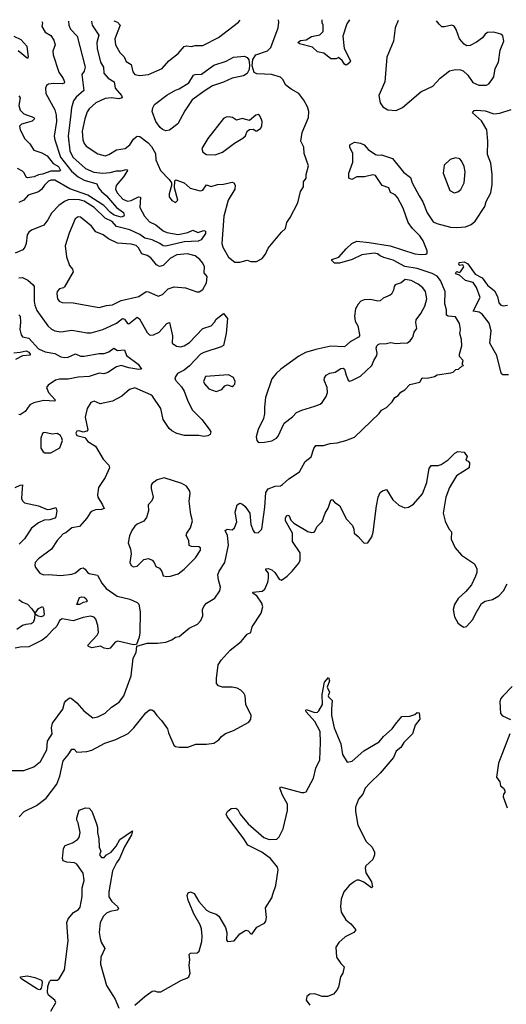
# Model space of a CAD drawing. Extents: x 1468344 to 1613994, y 525695 to 643861.
# Tile 419 of 427: x 1596461 to 1600407, y 632711 to 640700. Entities that reach past the tile are written whole.
import ezdxf

# ---------------------------------------------------------------- set-up
doc = ezdxf.new("R2010")
doc.units = 0

msp = doc.modelspace()

# ---------------------------------------------------------------- linework, layer by layer
at = {"layer": '0CON10XD'}
for points in [[(1597043.4, 640688.2), (1597048.9, 640655), (1597102, 640575), (1597087.5, 640515), (1597088.4, 640465), (1597115.3, 640355), (1597141.1, 640315), (1597143.8, 640265), (1597178.6, 640225), (1597226.9, 640196.9), (1597234.4, 640145), (1597285.6, 640085), (1597293.3, 640065), (1597265, 640057.8), (1597205, 640065.4), (1597155, 640059.2), (1597080, 640025), (1597025, 639977.1), (1597008.9, 639951.1), (1596989.6, 639895), (1596967.5, 639795), (1596973.1, 639725), (1596983.5, 639695), (1597000.8, 639675), (1597095, 639610.8), (1597155, 639594.5), (1597184.7, 639605.3), (1597245, 639644.4), (1597316.2, 639655), (1597355, 639684.3), (1597385, 639730), (1597405, 639749.4), (1597415, 639755.6), (1597435, 639751.9), (1597502.1, 639702.1), (1597530.6, 639670.6), (1597561.4, 639615), (1597565, 639562.5), (1597603.8, 639475), (1597674, 639404), (1597692.5, 639375), (1597692.5, 639355), (1597673.6, 639286.4), (1597673.6, 639263.6), (1597695, 639232.5), (1597725, 639217.5), (1597742.5, 639235), (1597717.5, 639335), (1597718.3, 639391.7), (1597728.3, 639401.7), (1597795, 639376), (1597843, 639333), (1597925, 639311.4), (1597945, 639317.5), (1597975, 639360.6), (1598015, 639347.8), (1598065, 639362.2), (1598115, 639364.4), (1598185, 639380.6), (1598196.5, 639376.5), (1598207.2, 639357.2), (1598204.5, 639325), (1598152.2, 639235), (1598115.6, 639105), (1598100, 638885), (1598107.5, 638855), (1598155, 638773.8), (1598205, 638731.9), (1598245, 638732.9), (1598305, 638748), (1598335, 638736.7), (1598380.7, 638739.3), (1598428.3, 638761.7), (1598455, 638797.5), (1598475, 638846.7), (1598584.2, 638975), (1598616.7, 639005), (1598627.1, 639055), (1598655.5, 639094.5), (1598717.8, 639215), (1598739.2, 639305), (1598761.2, 639345), (1598763.3, 639385), (1598783.3, 639415), (1598783.3, 639445), (1598804, 639515), (1598769.2, 639615), (1598764.3, 639665), (1598741.9, 639715), (1598752.2, 639785), (1598801.9, 639905), (1598804.4, 639955), (1598793.6, 639993.6), (1598765, 640046.2), (1598725, 640102), (1598661.2, 640135), (1598618.8, 640168.8), (1598594, 640215), (1598575, 640234), (1598502.5, 640255), (1598445, 640257.5), (1598385, 640259.5), (1598361.8, 640271.8), (1598346.4, 640325), (1598352.6, 640377.4), (1598375, 640413.8), (1598471.5, 640448.5), (1598496.4, 640475), (1598556.1, 640635), (1598561.2, 640678.8), (1598558.8, 640699.7)], [(1597225.4, 640689.6), (1597255, 640680.9), (1597275.5, 640655), (1597232.2, 640545), (1597236.9, 640495), (1597272.9, 640435), (1597307.4, 640397.4), (1597325, 640360.6), (1597365.8, 640335.8), (1597377.6, 640277.6), (1597393.8, 640255), (1597435, 640245.8), (1597505, 640254.2), (1597616.2, 640305), (1597670, 640365), (1597745, 640424.4), (1597795, 640481.9), (1597815, 640488.1), (1597853, 640483), (1597885, 640490.8), (1597945, 640490.8), (1598072, 640555), (1598235, 640680), (1598248.3, 640697.3)], [(1599134.6, 640697.8), (1599114.2, 640665.8), (1599082.5, 640565), (1599091.1, 640465), (1599143.3, 640365), (1599137.7, 640352.3), (1599115, 640333.3), (1599105, 640331.2), (1599095, 640338.8), (1599075, 640368.8), (1599045, 640392.5), (1599026.4, 640383.6), (1598985, 640381.2), (1598927, 640427), (1598875, 640438.6), (1598835, 640475.8), (1598730, 640505), (1598717.5, 640515), (1598737.7, 640532.3), (1598785, 640537.1), (1598827.6, 640562.4), (1598894.1, 640575.9), (1598922.9, 640605), (1598921.2, 640655), (1598914, 640675), (1598913.8, 640699.9)], [(1599529.6, 640694.1), (1599506, 640635), (1599491.4, 640525), (1599437.5, 640395), (1599422.2, 640195), (1599373.1, 640085), (1599382.9, 640025), (1599405, 639994.2), (1599445, 639969.2), (1599515, 639964), (1599565, 639987.5), (1599713.3, 640115), (1599810.5, 640159.5), (1599870, 640225), (1599946.1, 640283.9), (1599995, 640296.2), (1600035, 640293.8), (1600055.9, 640285.9), (1600095, 640250), (1600135, 640191.2), (1600185, 640168), (1600245, 640167.5), (1600265, 640180), (1600285, 640203.8), (1600305, 640237.5), (1600317.1, 640305), (1600344.3, 640355), (1600357.3, 640452.7), (1600386, 640525), (1600378.3, 640568.3), (1600361.7, 640581.7), (1600305, 640598.8), (1600255, 640595.8), (1600235, 640581.2), (1600215, 640553.8), (1600165, 640518), (1600115, 640490), (1600088, 640488), (1600065, 640500), (1600028, 640545), (1600001.4, 640621.4), (1599985, 640646.7), (1599965, 640656.2), (1599905, 640641.2), (1599885, 640643.3), (1599862.7, 640662.7), (1599840.2, 640691.2)], [(1596856.7, 640686.8), (1596859.2, 640655), (1596873.4, 640623.4), (1596928.1, 640565), (1596992.9, 640315), (1596985, 640282.9), (1596965.5, 640254.5), (1596980.7, 640125), (1596918.4, 640071.6), (1596897.6, 640042.4), (1596880.9, 639985), (1596877.2, 639932.8), (1596855.3, 639754.7), (1596867.4, 639635), (1596893.3, 639585), (1596993.7, 639493.7), (1597063.6, 639463.6), (1597135, 639455.7), (1597195, 639461.2), (1597245, 639474), (1597285, 639473.8), (1597325, 639485.4), (1597332, 639482), (1597334.2, 639475), (1597304.1, 639425), (1597243.3, 639355), (1597238.7, 639325), (1597251.3, 639295), (1597296.5, 639245), (1597335, 639227.3), (1597365, 639233.7), (1597425, 639261.6), (1597439.8, 639259.8), (1597434.1, 639175), (1597472.7, 639105), (1597515, 639059.1), (1597565.6, 639035.6), (1597625, 638986.8), (1597653.2, 638973.2), (1597745, 638957.2), (1597825, 638972.5), (1597865, 638992.2), (1597905, 638973.5), (1597955, 638990), (1597967.5, 638985), (1597968.5, 638965), (1597931.5, 638915), (1597908.1, 638901.9), (1597795, 638898), (1597645, 638863.3), (1597625.2, 638865.2), (1597598.2, 638885), (1597535, 638913.4), (1597477.1, 638927.1), (1597435.8, 638955.8), (1597355, 638994), (1597245, 639022.4), (1597211.5, 639061.5), (1597155, 639090), (1597065, 639176.3), (1596985, 639228.1), (1596945, 639239.4), (1596898.2, 639241.8), (1596855, 639238.1), (1596825, 639225.4), (1596778.9, 639191.1), (1596718.7, 639131.3), (1596690.8, 639075), (1596657.4, 639032.6), (1596556.6, 638993.4), (1596534.2, 638975), (1596523.1, 638955), (1596513.1, 638885), (1596501.9, 638855), (1596486.2, 638833.8), (1596425, 638805.8)], [(1596639.9, 640685.2), (1596645.7, 640675), (1596641.2, 640645), (1596669.1, 640599.1), (1596715, 640570.6), (1596738.5, 640535), (1596748, 640495), (1596730.8, 640445), (1596732.9, 640415), (1596778.5, 640275), (1596814.1, 640224.1), (1596825.4, 640195), (1596820.8, 640185), (1596805, 640178.8), (1596735, 640181.5), (1596694.5, 640175.5), (1596680, 640165), (1596671.4, 640145), (1596672.4, 640102.4), (1596745, 639967.5), (1596756.7, 639925), (1596758.7, 639875), (1596740.8, 639755), (1596745, 639723.8), (1596792.4, 639585), (1596880.5, 639470.5), (1596935.3, 639425), (1596985, 639397.5), (1597087.9, 639367.9), (1597101.1, 639335), (1597125.3, 639305), (1597165, 639270.7), (1597245, 639175.8), (1597302.5, 639135), (1597309.5, 639115), (1597304.6, 639105), (1597285, 639096.5), (1597226.7, 639115), (1597196.7, 639135), (1597143.5, 639193.5), (1597015, 639277.5), (1596867.9, 639327.9), (1596745, 639396.6), (1596715, 639397.2), (1596695, 639388.5), (1596662.1, 639357.9), (1596637.2, 639322.8), (1596615, 639302.7), (1596528.8, 639275), (1596494, 639235), (1596455, 639217.8)], [(1596415, 640567), (1596469.3, 640539.3), (1596520, 640485), (1596529.4, 640395), (1596525, 640386.2), (1596448.6, 640448.6)], [(1597645, 639799.2), (1597619.1, 639809.1), (1597600, 639825), (1597565, 639873.3), (1597536.7, 639955), (1597540, 639985), (1597555, 640010.8), (1597655, 640088.6), (1597725, 640127.8), (1597755, 640138.1), (1597832.2, 640187.8), (1597870.6, 640249.4), (1597885, 640255.5), (1597935, 640258.1), (1598035, 640330.5), (1598135.4, 640364.6), (1598195, 640396.9), (1598283.7, 640403.7), (1598305, 640394.4), (1598318.2, 640375), (1598325.6, 640334.4), (1598322.7, 640295), (1598306.6, 640263.4), (1598275, 640245.3), (1598185, 640226.2), (1598115, 640193.6), (1598025, 640164.5), (1597964.6, 640125.4), (1597860.7, 640049.3), (1597799.6, 639960.4), (1597743.1, 639855), (1597675, 639804), (1597645, 639799.2)], [(1596455, 640081.9), (1596465.4, 640065), (1596454.6, 640004.6), (1596463.8, 639965), (1596495.6, 639935.6), (1596575.4, 639905.4), (1596582, 639895), (1596563.5, 639876.5), (1596525, 639865.4), (1596475, 639853.3), (1596458.9, 639835), (1596466.2, 639805), (1596502.8, 639732.8), (1596543.6, 639693.6), (1596575, 639642.5), (1596640.6, 639620.6), (1596685, 639594.1), (1596733.4, 639533.4), (1596775, 639509.1), (1596791.9, 639475), (1596785, 639470.4), (1596715, 639471.6), (1596645, 639446.2), (1596615, 639441.7), (1596579.2, 639425), (1596525, 639416.2), (1596513.4, 639423.4), (1596498.3, 639458.3), (1596485, 639472.1), (1596443.5, 639493.5)], [(1598045, 639603.8), (1598105, 639626.2), (1598202.4, 639697.6), (1598270.6, 639739.4), (1598291.1, 639758.9), (1598306.2, 639795), (1598325, 639810), (1598353, 639813), (1598375, 639797.5), (1598385, 639797.5), (1598413.3, 639816.7), (1598423.3, 639835), (1598426.1, 639873.9), (1598419.5, 639899.5), (1598405, 639922.5), (1598395, 639930), (1598375, 639926.2), (1598325, 639883.3), (1598265, 639898.6), (1598220, 639885), (1598186.9, 639906.9), (1598155, 639912.9), (1598135, 639910), (1598115, 639898), (1597987.5, 639735), (1597938.8, 639655), (1597946.7, 639625), (1597975, 639606.2), (1598045, 639603.8)], [(1599610.8, 639055), (1599569.5, 639169.5), (1599525, 639258.5), (1599505, 639277.9), (1599466.8, 639296.8), (1599454.3, 639335), (1599400, 639355), (1599345, 639435.6), (1599325, 639441.1), (1599255.8, 639425.8), (1599194.1, 639425.9), (1599155, 639402.5), (1599130, 639415), (1599130, 639455), (1599161.2, 639545), (1599161.2, 639615), (1599138, 639665), (1599137.5, 639685), (1599175, 639706.7), (1599225, 639697.5), (1599255, 639683.3), (1599287, 639647), (1599347.5, 639605), (1599365, 639600), (1599395, 639603.8), (1599485, 639573.8), (1599573.3, 639463.3), (1599628.7, 639418.7), (1599644.6, 639375), (1599699.8, 639269.8), (1599730.9, 639220.9), (1599765, 639134.2), (1599801.8, 639075), (1599815, 639060.5), (1599844, 639045), (1599955, 639015.6), (1600005, 639013.1), (1600075, 639018), (1600121.2, 639038.8), (1600155.5, 639064.5), (1600231.9, 639185), (1600244.6, 639225.4), (1600280.6, 639295), (1600293.2, 639363.2), (1600293.5, 639445), (1600282.5, 639535), (1600254.5, 639605), (1600256.7, 639715), (1600247.9, 639805), (1600205, 639879.4), (1600132.5, 639945), (1600145.9, 639964.1), (1600165, 639967.1), (1600235, 639960), (1600305, 639936.4), (1600355, 639941.5), (1600445, 639972.5)], [(1599985, 639296.2), (1600015, 639303.8), (1600037.9, 639322.1), (1600065.8, 639375), (1600072.5, 639465), (1600065, 639507.5), (1600044.1, 639554.1), (1600030.7, 639570.7), (1599995, 639580), (1599952.5, 639565), (1599901.7, 639518.3), (1599896, 639455), (1599950, 639315), (1599985, 639296.2)], [(1597105, 638364.4), (1597165, 638380.9), (1597215, 638386.7), (1597285, 638421.3), (1597426.2, 638455), (1597486.7, 638493.3), (1597505, 638492.3), (1597585, 638455.6), (1597619.1, 638470.9), (1597664.5, 638515.5), (1597715, 638532.9), (1597805.6, 638525.6), (1597898.3, 638491.7), (1597917.3, 638492.7), (1597945, 638510), (1597976.2, 638565), (1597982.5, 638615), (1597955.9, 638645.9), (1597958.6, 638695), (1597945.6, 638725), (1597922, 638755), (1597883.8, 638785), (1597821.1, 638801.1), (1597735, 638791.1), (1597683.3, 638765), (1597625, 638704.4), (1597595, 638696.5), (1597570.8, 638710.8), (1597525, 638768.9), (1597496, 638786), (1597451.1, 638801.1), (1597425, 638848.1), (1597405, 638866.9), (1597365, 638879.2), (1597255, 638885.6), (1597182, 638922), (1597138.8, 638955), (1597078.3, 638978.3), (1597044.4, 639025), (1596955, 639098.6), (1596935, 639101.4), (1596911.9, 639085), (1596861.7, 638968.3), (1596828.8, 638865), (1596840.6, 638775), (1596866.2, 638705), (1596888.8, 638675), (1596893.8, 638655), (1596825, 638533.3), (1596815.6, 638524.4), (1596783.3, 638515), (1596766, 638495), (1596762, 638475), (1596768, 638435), (1596782, 638415), (1596805, 638405.7), (1596895, 638402.5), (1597105, 638364.4)], [(1596365, 634609.2), (1596495, 634608.6), (1596575, 634638), (1596629.1, 634680.9), (1596681.1, 634775), (1596688.1, 634845), (1596724.2, 634905), (1596718.1, 634955), (1596728.3, 634991.7), (1596812.2, 635105), (1596825, 635157.5), (1596835, 635173.3), (1596865, 635196.7), (1596877.5, 635195), (1596925, 635158), (1596981.3, 635091.3), (1597055, 635034.4), (1597095, 635043.3), (1597155, 635073.1), (1597205, 635123.3), (1597268.5, 635161.5), (1597304.7, 635215.3), (1597365.4, 635375), (1597381.3, 635518.7), (1597405.8, 635565), (1597411.7, 635618.3), (1597495, 635641.2), (1597578.3, 635641.7), (1597645, 635650), (1597695, 635668.8), (1597725, 635691.2), (1597755, 635696.7), (1597835, 635764), (1597903.3, 635795), (1597928.8, 635825), (1597947, 635863), (1597944, 635915), (1597956.8, 635943.2), (1597976.2, 635965), (1598044.4, 636005.6), (1598085, 636066.7), (1598089.4, 636095), (1598072.1, 636155), (1598068.8, 636195), (1598078.2, 636225), (1598123.8, 636296.2), (1598153.3, 636436.7), (1598146, 636516), (1598126.7, 636555), (1598144.2, 636565.8), (1598185, 636562), (1598204.2, 636575.8), (1598221.4, 636625), (1598208.5, 636705), (1598225.6, 636765), (1598245, 636776.2), (1598268.5, 636768.5), (1598290.2, 636750.2), (1598314.4, 636714.4), (1598326, 636695), (1598335.8, 636605), (1598354.2, 636555), (1598365, 636540), (1598395, 636536.7), (1598425.8, 636565), (1598450, 636745), (1598458.2, 636865), (1598476.4, 636893.6), (1598533.7, 636916.3), (1598575, 636919.2), (1598592.2, 636927.8), (1598644.4, 636975.6), (1598729.7, 637030.3), (1598776.2, 637115), (1598825.5, 637154.5), (1598845, 637220), (1598863.3, 637245), (1598925.9, 637244.1), (1598978.8, 637261.2), (1599035, 637268), (1599105, 637286.2), (1599176.9, 637313.1), (1599376.7, 637505), (1599395, 637532.5), (1599435.9, 637554.1), (1599481.7, 637598.3), (1599503.3, 637635), (1599530.5, 637649.5), (1599541.2, 637665), (1599552.1, 637677.9), (1599584.2, 637695.8), (1599625, 637741.2), (1599705, 637760), (1599725, 637793.3), (1599765, 637791.2), (1599823.9, 637806.1), (1599845, 637818.8), (1599956.4, 637833.6), (1599975, 637840), (1599998.3, 637861.7), (1600020, 637865), (1600045, 637890), (1600060, 637895), (1600050, 637905), (1600056.7, 637935), (1600026.4, 637966.4), (1600026.2, 637985), (1600045.8, 638055), (1600044, 638105), (1600030, 638155), (1600036, 638185), (1600026.2, 638235), (1599995, 638290), (1599935.6, 638295.6), (1599922.1, 638302.1), (1599922.2, 638345), (1599909.5, 638395), (1599911.4, 638495), (1599873.5, 638585), (1599845, 638618.9), (1599805, 638640.8), (1599685, 638680.7), (1599585, 638697.6), (1599489.4, 638749.4), (1599415, 638770.4), (1599383.5, 638783.5), (1599361.2, 638801.2), (1599335, 638806.5), (1599235, 638791.1), (1599156.7, 638755), (1599055, 638724.4), (1599015, 638725.8), (1598993.3, 638745), (1598992.5, 638755), (1599048, 638772), (1599108.3, 638841.7), (1599155, 638884.2), (1599195, 638901.9), (1599295, 638893.3), (1599465, 638864.3), (1599665, 638799.3), (1599716, 638794), (1599755, 638797.8), (1599764.5, 638805.5), (1599765.4, 638825), (1599733.3, 638905), (1599706.5, 638945), (1599646.9, 639006.9), (1599610.8, 639055)], [(1600425, 637817.5), (1600378.3, 637818.3), (1600367, 637827), (1600362, 637842), (1600330, 637975), (1600273.1, 638075), (1600284.2, 638175), (1600266.8, 638236.8), (1600210.3, 638310.3), (1600185.8, 638325.8), (1600137.5, 638335), (1600196.2, 638445), (1600166.2, 638526.2), (1600137.1, 638567.1), (1600075, 638583.8), (1600027.3, 638627.3), (1600002.5, 638635), (1599994.2, 638645), (1600005, 638657.5), (1600025, 638647.5), (1600035, 638653.3), (1600062.5, 638695), (1600055, 638710), (1600030, 638705), (1600022.5, 638715), (1600025, 638730), (1600065, 638736), (1600095, 638720), (1600154, 638635), (1600210.6, 638605), (1600255, 638545.8), (1600311.3, 638501.3), (1600336.2, 638455), (1600345, 638402.5), (1600362.5, 638385), (1600385, 638377.5), (1600416.7, 638383.3)], [(1596455, 638605.8), (1596485, 638608.1), (1596526.4, 638586.4), (1596569.7, 638549.7), (1596578.9, 638535), (1596579.6, 638415), (1596584, 638384), (1596600.5, 638340.5), (1596688.9, 638215), (1596718.2, 638188.2), (1596746.3, 638176.3), (1596795, 638168.5), (1596885, 638181.1), (1597009.3, 638159.3), (1597040.7, 638159.3), (1597135, 638185.5), (1597195, 638212.1), (1597245, 638236.9), (1597295, 638275.5), (1597310.4, 638270.4), (1597335, 638235.8), (1597345, 638232.5), (1597415, 638285.6), (1597432.4, 638272.4), (1597495, 638162), (1597513.4, 638143.4), (1597525, 638140.8), (1597545, 638143.1), (1597592.5, 638165), (1597655, 638234.3), (1597675, 638243.3), (1597699.4, 638135), (1597698.8, 638075), (1597732.4, 638052.4), (1597765, 638046.9), (1597795, 638053.1), (1597839.1, 638080.9), (1597946.9, 638193.1), (1598015, 638216.5), (1598040.4, 638245), (1598055, 638268.9), (1598115, 638316.7), (1598147.5, 638275), (1598134.4, 638155), (1598112.6, 638057.4), (1598093.8, 638045), (1597955, 638000), (1597926.5, 637985), (1597838.5, 637891.5), (1597795, 637857.3), (1597740.3, 637829.7), (1597720, 637795), (1597723.3, 637775), (1597772.4, 637722.4), (1597795.5, 637685), (1597822.1, 637612.1), (1597860.6, 637535), (1597937.1, 637455), (1597997.3, 637377.3), (1598010, 637355), (1598006.7, 637335), (1597985.7, 637324.3), (1597955, 637319.4), (1597914.4, 637325.6), (1597797, 637327), (1597735, 637342.1), (1597695, 637364.4), (1597672.4, 637382.4), (1597624.4, 637455), (1597606.5, 637545), (1597539.1, 637645), (1597525, 637657.1), (1597395, 637712.9), (1597350.3, 637699.7), (1597289.2, 637645), (1597215, 637604.4), (1597115, 637584.3), (1597065, 637603.8), (1597037, 637593), (1597008.8, 637545), (1596993.5, 637475), (1597015, 637372.5), (1597005, 637361.2), (1596975.9, 637354.1), (1596943.6, 637363.6), (1596925, 637361.2), (1596916.7, 637345), (1596925, 637327.5), (1596988.8, 637308.8), (1597015, 637276.7), (1597075, 637238.8), (1597138.8, 637135), (1597185, 637086.7), (1597190, 637065), (1597154.6, 636985.4), (1597100.8, 636905), (1597092, 636845), (1597094.2, 636825), (1597133.5, 636765), (1597145.8, 636734.2), (1597125, 636726.9), (1597075, 636724.4), (1597047.9, 636712.1), (1597032.1, 636697.9), (1597005.7, 636655), (1596945, 636589.2), (1596883.8, 636576.2), (1596835, 636536.2), (1596812.7, 636527.3), (1596765.8, 636475), (1596719.4, 636405), (1596615, 636326.9), (1596588.1, 636295), (1596582.9, 636275), (1596589.2, 636255), (1596625, 636208), (1596655, 636195.7), (1596695, 636199.2), (1596795, 636190.4), (1596885, 636200.4), (1596915, 636211.9), (1596955, 636247.5), (1596975, 636251.4), (1596992.2, 636242.2), (1597012, 636215), (1597025, 636207.5), (1597093.4, 636193.4), (1597128.3, 636128.3), (1597161.9, 636085), (1597252.8, 636022.8), (1597355, 635998.6), (1597415, 635971.2), (1597427.9, 635957.9), (1597437.1, 635895), (1597436, 635725), (1597431.2, 635688.8), (1597408.3, 635631.7), (1597385, 635627.5), (1597258.3, 635658.3), (1597235, 635650), (1597195, 635602), (1597175, 635596.2), (1597145, 635600), (1597115.8, 635615.8), (1597045, 635604.2), (1597020, 635615), (1597013.3, 635625), (1597090, 635705), (1597101.2, 635728.8), (1597096.2, 635785), (1597077.9, 635835), (1597065, 635851.5), (1597035, 635860.4), (1596975, 635849.7), (1596895, 635823.8), (1596805, 635839.5), (1596783.5, 635825), (1596761.3, 635778.7), (1596723.3, 635745), (1596678, 635692), (1596644, 635666), (1596535, 635611.9), (1596465, 635609.5), (1596425, 635601.1)], [(1598405, 637268.8), (1598445, 637272.9), (1598505, 637282), (1598543.8, 637305), (1598557.9, 637322.1), (1598605.6, 637425), (1598672.9, 637477.1), (1598706.4, 637513.6), (1598747.6, 637532.4), (1598855, 637562.9), (1598898.3, 637581.7), (1598914, 637595), (1598946.4, 637643.6), (1598955.8, 637675), (1598954.2, 637715), (1598929.4, 637775), (1598931.4, 637795), (1598945, 637817.1), (1598975, 637831.4), (1599018.7, 637841.3), (1599065, 637868.8), (1599085, 637873.3), (1599095.7, 637865.7), (1599107.5, 637815), (1599125.7, 637775.7), (1599135, 637766.2), (1599155, 637771.5), (1599223.3, 637806.7), (1599316, 637895), (1599331.4, 637935), (1599357.5, 637975), (1599360, 637995), (1599351.2, 638035), (1599356.4, 638053.6), (1599367.5, 638065), (1599378.8, 638071.2), (1599435, 638072), (1599468.3, 638081.7), (1599513, 638073), (1599545, 638074.5), (1599605, 638077.5), (1599627, 638093), (1599650, 638125), (1599660.8, 638165), (1599681.4, 638195), (1599673.9, 638243.9), (1599677.3, 638265), (1599713.1, 638315), (1599745.5, 638375), (1599761.8, 638435), (1599750.6, 638495), (1599730, 638525), (1599693.5, 638553.5), (1599635, 638582.9), (1599587.8, 638592.2), (1599555, 638564.4), (1599505, 638547.5), (1599497.1, 638535), (1599492.9, 638505), (1599475, 638473.8), (1599465, 638464.2), (1599408.8, 638441.2), (1599385, 638420), (1599365, 638416.2), (1599305, 638428.8), (1599255, 638426.7), (1599227.5, 638415), (1599205, 638392.5), (1599183.8, 638355), (1599176.2, 638295), (1599182, 638255), (1599202, 638215), (1599216.2, 638145), (1599216.7, 638135), (1599207.5, 638125), (1599140, 638085), (1599093.9, 638046.1), (1598985, 638050.5), (1598862.5, 638025), (1598779.1, 638000.9), (1598725, 637970.8), (1598577.5, 637865), (1598539.5, 637830.5), (1598505.8, 637785), (1598454.3, 637635), (1598445.6, 637555), (1598446.8, 637503.2), (1598439.4, 637465), (1598394.4, 637375), (1598378.6, 637315), (1598384.4, 637284.4), (1598395, 637273.3), (1598405, 637268.8)], [(1596455, 638305.7), (1596464.5, 638294.5), (1596467.7, 638245), (1596461.9, 638185), (1596473.5, 638143.5), (1596485, 638128.1), (1596536.5, 638116.5), (1596615, 638030.3), (1596668.8, 638005), (1596745, 637990.9), (1596795, 637964.4), (1596825, 637959.5), (1596855, 637962.7), (1596915, 637990), (1596955, 637970.4), (1596985, 637970), (1597105, 637991.8), (1597145, 637992.3), (1597185, 638006.2), (1597225, 638034.2), (1597255, 638014.6), (1597310.5, 638020.5), (1597327.8, 637975), (1597420.8, 637905), (1597450, 637865), (1597427.7, 637862.3), (1597345, 637875.2), (1597285, 637894.8), (1597247.4, 637882.6), (1597175, 637836.7), (1597142.7, 637827.3), (1597105, 637830.9), (1597025, 637804.3), (1596935, 637798.6), (1596855, 637783.6), (1596785, 637784.1), (1596752.5, 637775), (1596691.2, 637735), (1596677.5, 637715), (1596695.6, 637675), (1596748.1, 637615), (1596746.7, 637605), (1596655, 637610.8), (1596575, 637592), (1596544.8, 637575.2), (1596505, 637520.5), (1596465, 637494.4), (1596455, 637497.1)], [(1596415, 637996.2), (1596465, 638001.8), (1596515, 638012), (1596535, 638001.2), (1596546.2, 637985), (1596545, 637977.5), (1596485, 637971.4), (1596427.1, 637942.9)], [(1598055, 637684.3), (1598100.5, 637699.5), (1598125, 637730), (1598145, 637736.7), (1598185, 637723.3), (1598195, 637731.2), (1598205, 637743.3), (1598208.6, 637765), (1598195, 637796.7), (1598155, 637818), (1597968.8, 637805), (1597952.5, 637765), (1597960, 637745), (1597995, 637704.2), (1598055, 637684.3)], [(1596715, 637184.4), (1596788, 637225), (1596808.8, 637285), (1596803.8, 637305), (1596793.3, 637325), (1596765, 637341.2), (1596725, 637336.7), (1596665, 637351.2), (1596655, 637348.8), (1596645, 637342.5), (1596632, 637305), (1596632.7, 637222.7), (1596651.2, 637195), (1596665, 637185.8), (1596715, 637184.4)], [(1599775, 637030), (1599780.5, 637059.5), (1599796.4, 637083.6), (1599855, 637083.8), (1599877.7, 637092.3), (1599935, 637128.8), (1599988.3, 637181.7), (1600015, 637197.5), (1600065, 637190), (1600090, 637155), (1600080, 637125), (1600098.3, 637118.3), (1600107.5, 637105), (1600106.1, 637063.9), (1600002.3, 636997.7), (1599947.5, 636905), (1599916.7, 636825), (1599895.7, 636695.7), (1599910.2, 636630.2), (1599940, 636570), (1599962, 636545), (1599959.2, 636485), (1599991.2, 636415), (1600043.3, 636355), (1600150, 636285), (1600166.7, 636245), (1600166.7, 636215), (1600158, 636185), (1600123.3, 636115), (1600079.5, 636060.5), (1600016.7, 636005), (1599986.7, 635955), (1599976.2, 635915), (1599986.2, 635855), (1600015, 635807.5), (1600035, 635786.7), (1600061.7, 635771.7), (1600085, 635776.7), (1600135, 635832.5), (1600153.3, 635875), (1600206.1, 635963.9), (1600235, 635983.3), (1600295, 635996.7), (1600347.5, 636025), (1600383.3, 636065), (1600415, 636122.5)], [(1596458.2, 634231.8), (1596498.8, 634275), (1596596.4, 634323.6), (1596676.1, 634383.9), (1596761.5, 634498.5), (1596787, 634563), (1596813.8, 634686.2), (1596855.2, 634734.8), (1596885, 634781.1), (1596901.7, 634781.7), (1596925, 634757.1), (1597005, 634761.1), (1597047, 634773), (1597150.5, 634829.5), (1597240.3, 634859.7), (1597340.3, 634909.7), (1597388, 634955), (1597485, 635076.7), (1597515, 635100), (1597531.7, 635101.7), (1597545, 635092.5), (1597573.9, 635053.9), (1597610, 635015), (1597660, 634945), (1597666.7, 634915), (1597711.2, 634815), (1597725, 634804), (1597755, 634798.8), (1597825, 634797.5), (1597889.3, 634820.7), (1597975, 634822), (1598035, 634831.2), (1598075, 634856.2), (1598096.7, 634885), (1598130.3, 634909.7), (1598195, 634932.5), (1598319.7, 635000.3), (1598334.1, 635025.9), (1598338, 635055), (1598296, 635145), (1598289.2, 635215), (1598280, 635235), (1598255, 635261.2), (1598225, 635276.7), (1598183.9, 635283.9), (1598105, 635284), (1598072.5, 635295), (1598058, 635315), (1598056.2, 635355), (1598071.2, 635465), (1598095, 635503.3), (1598166.7, 635585), (1598256.7, 635655), (1598305, 635713.3), (1598335, 635726.7), (1598347.5, 635775), (1598418, 635885), (1598434, 635935), (1598424.4, 635965), (1598385, 636025.6), (1598353.3, 636045), (1598352.5, 636055), (1598426.9, 636063.1), (1598449.3, 636080.7), (1598473.8, 636135), (1598478.4, 636165), (1598478.5, 636208.5), (1598458.1, 636235), (1598458, 636245), (1598475, 636248.5), (1598505.2, 636235.2), (1598528.8, 636215), (1598565, 636160), (1598585, 636153.3), (1598630, 636185), (1598671.2, 636225), (1598725, 636290), (1598736, 636315), (1598735.8, 636375), (1598674.2, 636465), (1598674.2, 636535), (1598615.6, 636635), (1598615.6, 636655), (1598624.4, 636675.6), (1598635, 636681.2), (1598645, 636673.8), (1598660.4, 636640.4), (1598684.7, 636614.7), (1598797.3, 636547.3), (1598825, 636538.8), (1598848, 636542), (1598858.3, 636551.7), (1598870, 636585), (1598915, 636627.5), (1598937.5, 636695), (1598963.6, 636736.4), (1598985, 636802.5), (1598995, 636806.2), (1599013.3, 636785), (1599056, 636755), (1599109.5, 636649.5), (1599158.8, 636595), (1599170, 636565), (1599172.5, 636535), (1599205, 636507.5), (1599245, 636460), (1599255, 636453.3), (1599285, 636456.7), (1599316.7, 636505), (1599328.3, 636541.7), (1599354, 636755), (1599366.7, 636825), (1599385, 636862.5), (1599403.3, 636876.7), (1599435, 636887.5), (1599487.5, 636805), (1599535, 636760), (1599585, 636740), (1599615, 636743.8), (1599655, 636768), (1599726.1, 636853.9), (1599761.4, 636945), (1599775, 637030)], [(1597655, 636182), (1597685, 636184), (1597745, 636204.2), (1597795, 636242), (1597888, 636335), (1597926.7, 636395), (1597927.5, 636415), (1597915, 636423.3), (1597854.3, 636424.3), (1597835, 636433.8), (1597832.8, 636475), (1597811.8, 636515), (1597815.4, 636535), (1597845, 636576.9), (1597863.8, 636635), (1597849.2, 636685), (1597834.4, 636794.4), (1597844, 636855), (1597841.2, 636875), (1597814.4, 636914.4), (1597775, 636935.7), (1597631.7, 636981.7), (1597575, 636966.2), (1597535, 636936.7), (1597527, 636923), (1597526.7, 636895), (1597543.3, 636825), (1597533.3, 636795), (1597503.3, 636765), (1597505.8, 636715), (1597489.4, 636660.6), (1597467.6, 636632.4), (1597415, 636608.1), (1597395, 636590.8), (1597369.4, 636555), (1597351.7, 636511.7), (1597340.8, 636455), (1597360.8, 636405), (1597364.3, 636365), (1597354.3, 636295), (1597365, 636271.2), (1597385, 636260.8), (1597415, 636265.8), (1597469.1, 636320.9), (1597505, 636328.6), (1597535.8, 636315), (1597552.9, 636295), (1597565, 636263.3), (1597595, 636248.8), (1597612.6, 636222.6), (1597625, 636188.8), (1597655, 636182)], [(1596425, 636903.1), (1596465, 636922.9), (1596485, 636925.8), (1596482.5, 636897.5), (1596477.1, 636815), (1596484.3, 636795), (1596499.5, 636779.5), (1596615, 636756.7), (1596685, 636725.4), (1596712.1, 636727.9), (1596755, 636743.3), (1596761.5, 636715), (1596754.6, 636665), (1596747.1, 636655), (1596705, 636640.8), (1596661, 636639), (1596615, 636618.3), (1596556.9, 636575), (1596501.1, 636488.9), (1596458, 636445)], [(1596454.2, 635995), (1596482.9, 635972.9), (1596525, 635957.9), (1596560.6, 635920.6), (1596584.1, 635885), (1596581, 635839), (1596570.1, 635809.9), (1596555, 635799), (1596511.5, 635791.5), (1596485, 635783.9), (1596437.1, 635752.9)], [(1596945, 635953.8), (1596924.2, 635955), (1596945, 636011.2), (1596965, 636016.9), (1596985, 636014), (1596997.5, 636005), (1597008.8, 635985), (1597005, 635977.5), (1596975, 635972.5), (1596945, 635953.8)], [(1596635, 635854.8), (1596611.2, 635861.2), (1596587, 635877), (1596587.1, 635885), (1596615, 635923.1), (1596645, 635939.5), (1596655, 635923.3), (1596659.3, 635875), (1596655, 635863.8), (1596635, 635854.8)], [(1597395.6, 632704.4), (1597475, 632773.8), (1597535, 632816.7), (1597555, 632820), (1597575, 632812.5), (1597605, 632812.5), (1597772.3, 632907.7), (1597817.7, 632922.3), (1597832.5, 632935), (1597843.3, 632965), (1597836, 633025), (1597842, 633075), (1597836.2, 633115), (1597845, 633126), (1597900.9, 633129.1), (1597917.2, 633142.8), (1597938.9, 633221.1), (1597940, 633265), (1597935.5, 633324.5), (1597925.8, 633355.8), (1597874.4, 633445), (1597826, 633555), (1597818.8, 633595), (1597827.5, 633615), (1597845, 633622.5), (1597875, 633611.2), (1597914.6, 633544.6), (1597975, 633476), (1598005, 633458), (1598055, 633442.5), (1598075.6, 633425.6), (1598128.8, 633335), (1598140, 633295), (1598137.5, 633235), (1598145, 633220), (1598200, 633225), (1598247, 633283), (1598295, 633312.5), (1598315, 633306.7), (1598335, 633282.5), (1598345, 633282.5), (1598383.6, 633336.4), (1598445, 633370), (1598455.8, 633385), (1598462.5, 633415), (1598454.3, 633495), (1598506.7, 633575), (1598514.4, 633605), (1598538.2, 633675), (1598557.3, 633802.7), (1598552, 633825), (1598495, 633895.5), (1598425.3, 633945.3), (1598312.2, 634002.2), (1598280, 634055), (1598143.8, 634235), (1598136.7, 634255), (1598147.5, 634275), (1598175, 634300), (1598215, 634303.3), (1598230.5, 634290.5), (1598248, 634255), (1598312.9, 634175), (1598441.4, 634065), (1598485, 634049.4), (1598545, 634052), (1598565, 634070), (1598597.5, 634135), (1598632.5, 634285), (1598632, 634335), (1598591.2, 634408.8), (1598570, 634465), (1598575, 634476.7), (1598745, 634430), (1598765, 634428.6), (1598785, 634436), (1598844.6, 634545), (1598862.1, 634627.9), (1598893.8, 634695), (1598901.1, 634835), (1598896.9, 634925), (1598854.6, 635005), (1598784.2, 635085), (1598781.2, 635098.8), (1598785, 635102.5), (1598855, 635079.4), (1598875, 635082.2), (1598887.6, 635092.4), (1598915.3, 635144.7), (1598913.6, 635225), (1598931.4, 635325), (1598965, 635362.5), (1598972.5, 635335), (1598953.8, 635285), (1598974.2, 635245), (1598963.8, 635215), (1598966.1, 635206.1), (1598996, 635175), (1598990.8, 635105), (1598990, 635055), (1599010.4, 634955), (1599066.5, 634825), (1599078.3, 634738.3), (1599117, 634677), (1599157.5, 634685), (1599252.8, 634767.2), (1599375, 634840), (1599410, 634885), (1599482.5, 634945), (1599507.5, 634985), (1599560, 635045), (1599625, 635050), (1599665, 635063.3), (1599685, 635077.5), (1599700, 635075), (1599706.4, 635023.6), (1599667.5, 634975), (1599646.7, 634905), (1599576.2, 634835), (1599551.2, 634795), (1599514.3, 634765.7), (1599491.9, 634715), (1599385, 634586.2), (1599299.2, 634505), (1599263.1, 634465), (1599243.2, 634416.8), (1599208.8, 634375), (1599185, 634310), (1599183.8, 634275), (1599203.3, 634165), (1599271.7, 634031.7), (1599320.5, 633985), (1599337.5, 633945), (1599337.5, 633925), (1599324.7, 633885.3), (1599269.2, 633835), (1599261.4, 633815), (1599268.3, 633778.3), (1599312.5, 633705), (1599322.5, 633665), (1599315, 633657.5), (1599252.2, 633702.2), (1599215, 633717.1), (1599195, 633717.5), (1599175, 633708.8), (1599133.3, 633675), (1599090, 633625), (1599068.8, 633565), (1599061.2, 633505), (1599068.3, 633458.3), (1599105.9, 633395.9), (1599145, 633363.8), (1599187.5, 633315), (1599170, 633295), (1599100.9, 633259.1), (1599048.3, 633211.7), (1599023.3, 633175), (1599028.8, 633095), (1599065, 633042.5), (1599092.5, 633015), (1599081.2, 632965), (1599061.2, 632935), (1599045, 632850), (1599033.3, 632825), (1599005.8, 632794.2), (1598956.1, 632773.9), (1598915, 632774.2), (1598855, 632795.7), (1598815, 632794), (1598790, 632775), (1598784.3, 632744.3), (1598813.1, 632703.1)], [(1600455, 635290), (1600377.4, 635212.6), (1600360.8, 635189.1), (1600355.3, 635165), (1600360.1, 635070.1), (1600375, 635051.8), (1600441.7, 635021.7)], [(1600436.2, 634906.2), (1600343, 634667), (1600326, 634555), (1600353.3, 634515), (1600358.8, 634485), (1600383.3, 634465), (1600396.2, 634445), (1600395, 634430), (1600383.3, 634415), (1600382, 634395), (1600414.1, 634304.1)], [(1596713.1, 632655), (1596754, 632725), (1596746, 632745), (1596694.2, 632784.2), (1596688.1, 632808.1), (1596689.1, 632855), (1596703.6, 632896.4), (1596715, 632908.1), (1596765, 632908), (1596782.7, 632917.3), (1596825, 632991.2), (1596855.5, 633225.5), (1596843.1, 633375), (1596855, 633404), (1596898, 633455), (1596939.1, 633480.9), (1596951.7, 633498.3), (1596966.6, 633585), (1596966.7, 633655), (1596983.6, 633715), (1596975, 633776), (1596925, 633847.1), (1596905, 633859.1), (1596843.5, 633863.5), (1596814, 633875), (1596809.4, 633895), (1596816.4, 633975), (1596830.2, 633999.8), (1596889.4, 634020.6), (1596930.6, 634049.4), (1596942.5, 634065), (1596951.4, 634105), (1596934.1, 634184.1), (1596924, 634205), (1596925.8, 634224.2), (1596943.6, 634286.4), (1596993.6, 634306.4), (1597025, 634302.5), (1597045, 634277.5), (1597084.4, 634174.4), (1597091.5, 634145), (1597091.1, 634105), (1597104.3, 634055), (1597105.7, 633985), (1597118, 633955), (1597108.8, 633925), (1597125, 633901.2), (1597145, 633902), (1597165.6, 633924.4), (1597202.9, 633945), (1597244.3, 633995), (1597272, 634048), (1597375, 634120), (1597368.8, 634085), (1597312, 633988), (1597271.9, 633895), (1597245, 633858), (1597215, 633793.8), (1597194.6, 633685.4), (1597183.1, 633625), (1597184.3, 633584.3), (1597208, 633545), (1597254, 633505), (1597261.2, 633485), (1597252.5, 633475), (1597195, 633465.5), (1597165, 633450.6), (1597140.6, 633425), (1597113.3, 633375), (1597106.9, 633295), (1597112.5, 633245), (1597122, 633215), (1597152, 633165), (1597120, 633095), (1597117.3, 633037.3), (1597164, 632865), (1597234.2, 632754.2), (1597265, 632680)], [(1596625, 632830), (1596605, 632834.6), (1596480, 632915), (1596468.8, 632925), (1596467.5, 632935), (1596525, 632943.3), (1596585, 632930), (1596636.9, 632906.9), (1596643.8, 632893.8), (1596641.8, 632865), (1596636.5, 632843.5), (1596625, 632830)]]:
    msp.add_lwpolyline(points, dxfattribs=at)

doc.saveas('drawing.dxf')
